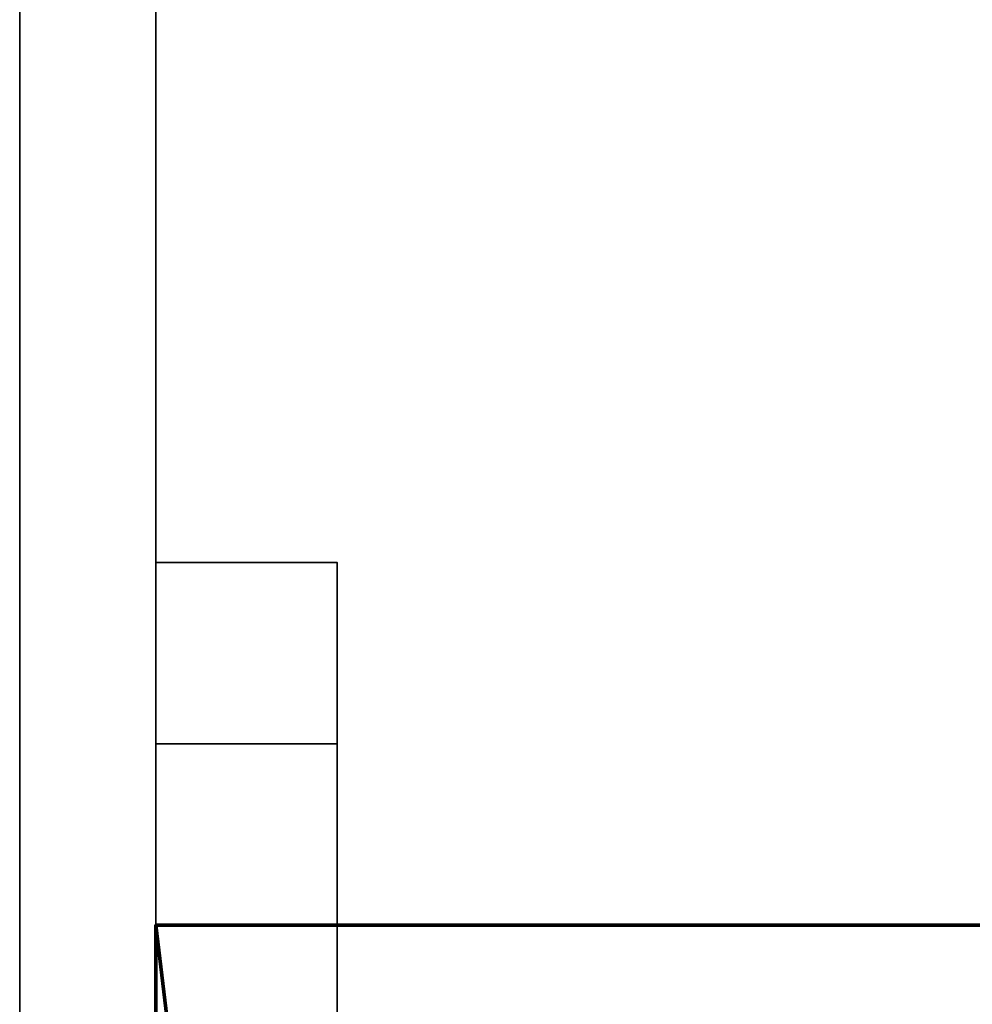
# Model space of a CAD drawing. Header units: millimetres. Extents: x -603 to 3703, y -115 to 193.
# Tile 411 of 656: x 1975 to 1986, y -7 to 3. Entities that reach past the tile are written whole.
import ezdxf

# ---------------------------------------------------------------- set-up
doc = ezdxf.new("R2010")
doc.units = ezdxf.units.MM
doc.layers.add('152', color=7, linetype='Continuous', true_color=0xffffff)

# ---------------------------------------------------------------- blocks, each defined once
blk = doc.blocks.new('UG_SURFACE_002')
at = {"layer": '152', "color": 252, "linetype": 'Continuous', "lineweight": 35}
for points in [[(2165, -18, 2212.25), (2165, 174.4, 2212.25), (835, 174.4, 2212.25), (835, -18, 2212.25)], [(985, -18, 2062.25), (985, 174.4, 2062.25), (2015, 174.4, 2062.25), (2015, -18, 2062.25)]]:
    blk.add_3dface(points, dxfattribs=at)
blk = doc.blocks.new('UG_SURFACE_101')
at = {"layer": '152', "color": 252, "linetype": 'Continuous', "lineweight": 35}
for points in [[(1023.5, -29.92, 2021.75), (1976.5, -29.92, 2021.75), (1976.5, 14.42, 2021.75), (1023.5, 14.42, 2021.75)], [(1025, -29.92, 2020.25), (1025, 14.42, 2020.25), (1975, 14.42, 2020.25), (1975, -29.92, 2020.25)], [(1976.5, 14.42, 2021.75), (1976.5, -29.92, 2021.75), (1975, -29.92, 2020.25), (1975, 14.42, 2020.25)]]:
    blk.add_3dface(points, dxfattribs=at)
blk = doc.blocks.new('UG_SURFACE_102')
at = {"layer": '152', "color": 252, "linetype": 'Continuous', "lineweight": 35}
for points in [[(1975, -29.92, 2020.25), (1975, 14.42, 2020.25), (1975, 14.42, -7.75), (1975, -29.92, -7.75)], [(1975, -29.92, -7.75), (1975, 14.42, -7.75), (1976.5, 14.42, -7.75), (1976.5, -29.92, -7.75)], [(1975, 14.42, 2020.25), (1975, -29.92, 2020.25), (1976.5, -29.92, 2021.75), (1976.5, 14.42, 2021.75)], [(1976.5, -29.92, 2021.75), (1976.5, -29.92, -7.75), (1976.5, 14.42, -7.75), (1976.5, 14.42, 2021.75)]]:
    blk.add_3dface(points, dxfattribs=at)
blk = doc.blocks.new('UG_SURFACE_103')
at = {"layer": '152', "color": 18, "linetype": 'Continuous', "lineweight": 70}
for points in [[(1976.5, -28.5, 309.25), (1976.5, -28.5, 344.25), (1976.5, -6.5, 344.25), (1976.5, -6.5, 309.25)], [(1976.5, -6.5, 344.25), (1994.5, -6.5, 344.25), (1994.5, -6.5, 309.25), (1976.5, -6.5, 309.25)], [(1976.5, -6.5, 309.25), (1994.5, -6.5, 309.25), (1994.5, -31.5, 309.25), (1979.5, -31.5, 309.25)], [(1976.5, -28.5, 309.25), (1976.5, -6.5, 309.25), (1979.5, -31.5, 309.25)], [(1994.5, -31.5, 344.25), (1994.5, -6.5, 344.25), (1976.5, -6.5, 344.25), (1976.5, -28.5, 344.25)]]:
    blk.add_3dface(points, dxfattribs=at)
blk = doc.blocks.new('UG_SURFACE_104')
at = {"layer": '152', "color": 252, "linetype": 'Continuous', "lineweight": 35}
for points in [[(1976.5, -27.5, 360.25), (1978.5, -27.5, 360.25), (1978.5, -2.5, 360.25), (1976.5, -2.5, 360.25)], [(1976.5, -2.5, 360.25), (1976.5, -2.5, 350.25), (1976.5, -4.5, 348.25), (1976.5, -7.5, 348.25)], [(1976.5, -7.5, 348.25), (1976.5, -27.5, 360.25), (1976.5, -2.5, 360.25)], [(1976.5, -2.5, 350.25), (1976.5, -2.5, 360.25), (1978.5, -2.5, 360.25), (1978.5, -2.5, 350.25)], [(1978.5, -2.5, 350.25), (1978.5, -4.5, 348.25), (1976.5, -4.5, 348.25), (1976.5, -2.5, 350.25)], [(1976.5, -27.5, 293.25), (1976.5, -2.5, 293.25), (1978.5, -2.5, 293.25), (1978.5, -27.5, 293.25)], [(1976.5, -2.5, 293.25), (1976.5, -27.5, 293.25), (1976.5, -7.5, 305.25)], [(1976.5, -7.5, 305.25), (1976.5, -4.5, 305.25), (1976.5, -2.5, 303.25), (1976.5, -2.5, 293.25)], [(1976.5, -2.5, 303.25), (1978.5, -2.5, 303.25), (1978.5, -2.5, 293.25), (1976.5, -2.5, 293.25)], [(1978.5, -4.5, 305.25), (1978.5, -2.5, 303.25), (1976.5, -2.5, 303.25), (1976.5, -4.5, 305.25)], [(1978.5, -2.5, 360.25), (1978.5, -27.5, 360.25), (1978.5, -7.5, 348.25)], [(1978.5, -7.5, 348.25), (1978.5, -4.5, 348.25), (1978.5, -2.5, 350.25), (1978.5, -2.5, 360.25)], [(1978.5, -2.5, 293.25), (1978.5, -2.5, 303.25), (1978.5, -4.5, 305.25), (1978.5, -7.5, 305.25)], [(1978.5, -7.5, 305.25), (1978.5, -27.5, 293.25), (1978.5, -2.5, 293.25)], [(1978.5, -4.5, 348.25), (1978.5, -7.5, 348.25), (1976.5, -7.5, 348.25), (1976.5, -4.5, 348.25)], [(1978.5, -7.5, 305.25), (1978.5, -4.5, 305.25), (1976.5, -4.5, 305.25), (1976.5, -7.5, 305.25)]]:
    blk.add_3dface(points, dxfattribs=at)
blk = doc.blocks.new('UG_SURFACE_109')
at = {"layer": '152', "color": 18, "linetype": 'Continuous', "lineweight": 70}
for points in [[(1976.5, -28.5, 1494.25), (1976.5, -28.5, 1529.25), (1976.5, -6.5, 1529.25), (1976.5, -6.5, 1494.25)], [(1976.5, -6.5, 1529.25), (1994.5, -6.5, 1529.25), (1994.5, -6.5, 1494.25), (1976.5, -6.5, 1494.25)], [(1976.5, -6.5, 1494.25), (1994.5, -6.5, 1494.25), (1994.5, -31.5, 1494.25), (1979.5, -31.5, 1494.25)], [(1976.5, -28.5, 1494.25), (1976.5, -6.5, 1494.25), (1979.5, -31.5, 1494.25)], [(1994.5, -31.5, 1529.25), (1994.5, -6.5, 1529.25), (1976.5, -6.5, 1529.25), (1976.5, -28.5, 1529.25)]]:
    blk.add_3dface(points, dxfattribs=at)
blk = doc.blocks.new('UG_SURFACE_110')
at = {"layer": '152', "color": 252, "linetype": 'Continuous', "lineweight": 35}
for points in [[(1976.5, -27.5, 1545.25), (1978.5, -27.5, 1545.25), (1978.5, -2.5, 1545.25), (1976.5, -2.5, 1545.25)], [(1976.5, -2.5, 1545.25), (1976.5, -2.5, 1535.25), (1976.5, -4.5, 1533.25), (1976.5, -7.5, 1533.25)], [(1976.5, -7.5, 1533.25), (1976.5, -27.5, 1545.25), (1976.5, -2.5, 1545.25)], [(1976.5, -2.5, 1535.25), (1976.5, -2.5, 1545.25), (1978.5, -2.5, 1545.25), (1978.5, -2.5, 1535.25)], [(1978.5, -2.5, 1535.25), (1978.5, -4.5, 1533.25), (1976.5, -4.5, 1533.25), (1976.5, -2.5, 1535.25)], [(1976.5, -27.5, 1478.25), (1976.5, -2.5, 1478.25), (1978.5, -2.5, 1478.25), (1978.5, -27.5, 1478.25)], [(1976.5, -2.5, 1478.25), (1976.5, -27.5, 1478.25), (1976.5, -7.5, 1490.25)], [(1976.5, -7.5, 1490.25), (1976.5, -4.5, 1490.25), (1976.5, -2.5, 1488.25), (1976.5, -2.5, 1478.25)], [(1976.5, -2.5, 1488.25), (1978.5, -2.5, 1488.25), (1978.5, -2.5, 1478.25), (1976.5, -2.5, 1478.25)], [(1978.5, -4.5, 1490.25), (1978.5, -2.5, 1488.25), (1976.5, -2.5, 1488.25), (1976.5, -4.5, 1490.25)], [(1978.5, -2.5, 1545.25), (1978.5, -27.5, 1545.25), (1978.5, -7.5, 1533.25)], [(1978.5, -7.5, 1533.25), (1978.5, -4.5, 1533.25), (1978.5, -2.5, 1535.25), (1978.5, -2.5, 1545.25)], [(1978.5, -2.5, 1478.25), (1978.5, -2.5, 1488.25), (1978.5, -4.5, 1490.25), (1978.5, -7.5, 1490.25)], [(1978.5, -7.5, 1490.25), (1978.5, -27.5, 1478.25), (1978.5, -2.5, 1478.25)], [(1978.5, -4.5, 1533.25), (1978.5, -7.5, 1533.25), (1976.5, -7.5, 1533.25), (1976.5, -4.5, 1533.25)], [(1978.5, -7.5, 1490.25), (1978.5, -4.5, 1490.25), (1976.5, -4.5, 1490.25), (1976.5, -7.5, 1490.25)]]:
    blk.add_3dface(points, dxfattribs=at)
blk = doc.blocks.new('UG_SURFACE_112')
at = {"layer": '152', "color": 18, "linetype": 'Continuous', "lineweight": 70}
for points in [[(1976.5, -28.5, 1744.25), (1976.5, -28.5, 1779.25), (1976.5, -6.5, 1779.25), (1976.5, -6.5, 1744.25)], [(1976.5, -6.5, 1779.25), (1994.5, -6.5, 1779.25), (1994.5, -6.5, 1744.25), (1976.5, -6.5, 1744.25)], [(1976.5, -6.5, 1744.25), (1994.5, -6.5, 1744.25), (1994.5, -31.5, 1744.25), (1979.5, -31.5, 1744.25)], [(1976.5, -28.5, 1744.25), (1976.5, -6.5, 1744.25), (1979.5, -31.5, 1744.25)], [(1994.5, -31.5, 1779.25), (1994.5, -6.5, 1779.25), (1976.5, -6.5, 1779.25), (1976.5, -28.5, 1779.25)]]:
    blk.add_3dface(points, dxfattribs=at)
blk = doc.blocks.new('UG_SURFACE_113')
at = {"layer": '152', "color": 252, "linetype": 'Continuous', "lineweight": 35}
for points in [[(1976.5, -27.5, 1795.25), (1978.5, -27.5, 1795.25), (1978.5, -2.5, 1795.25), (1976.5, -2.5, 1795.25)], [(1976.5, -2.5, 1795.25), (1976.5, -2.5, 1785.25), (1976.5, -4.5, 1783.25), (1976.5, -7.5, 1783.25)], [(1976.5, -7.5, 1783.25), (1976.5, -27.5, 1795.25), (1976.5, -2.5, 1795.25)], [(1976.5, -2.5, 1785.25), (1976.5, -2.5, 1795.25), (1978.5, -2.5, 1795.25), (1978.5, -2.5, 1785.25)], [(1978.5, -2.5, 1785.25), (1978.5, -4.5, 1783.25), (1976.5, -4.5, 1783.25), (1976.5, -2.5, 1785.25)], [(1976.5, -27.5, 1728.25), (1976.5, -2.5, 1728.25), (1978.5, -2.5, 1728.25), (1978.5, -27.5, 1728.25)], [(1976.5, -2.5, 1728.25), (1976.5, -27.5, 1728.25), (1976.5, -7.5, 1740.25)], [(1976.5, -7.5, 1740.25), (1976.5, -4.5, 1740.25), (1976.5, -2.5, 1738.25), (1976.5, -2.5, 1728.25)], [(1976.5, -2.5, 1738.25), (1978.5, -2.5, 1738.25), (1978.5, -2.5, 1728.25), (1976.5, -2.5, 1728.25)], [(1978.5, -4.5, 1740.25), (1978.5, -2.5, 1738.25), (1976.5, -2.5, 1738.25), (1976.5, -4.5, 1740.25)], [(1978.5, -2.5, 1795.25), (1978.5, -27.5, 1795.25), (1978.5, -7.5, 1783.25)], [(1978.5, -7.5, 1783.25), (1978.5, -4.5, 1783.25), (1978.5, -2.5, 1785.25), (1978.5, -2.5, 1795.25)], [(1978.5, -2.5, 1728.25), (1978.5, -2.5, 1738.25), (1978.5, -4.5, 1740.25), (1978.5, -7.5, 1740.25)], [(1978.5, -7.5, 1740.25), (1978.5, -27.5, 1728.25), (1978.5, -2.5, 1728.25)], [(1978.5, -4.5, 1783.25), (1978.5, -7.5, 1783.25), (1976.5, -7.5, 1783.25), (1976.5, -4.5, 1783.25)], [(1978.5, -7.5, 1740.25), (1978.5, -4.5, 1740.25), (1976.5, -4.5, 1740.25), (1976.5, -7.5, 1740.25)]]:
    blk.add_3dface(points, dxfattribs=at)

msp = doc.modelspace()

# ---------------------------------------------------------------- linework, layer by layer
at = {"layer": '152', "color": 252, "linetype": 'Continuous', "lineweight": 35, "true_color": 0x939598}
for p, q in [((1976.5, -29.92, 2021.75), (1976.5, 14.42, 2021.75)), ((1976.5, -29.92, -7.75), (1976.5, 14.42, -7.75)), ((1976.5, -29.92, 2021.75), (1976.5, 14.42, 2021.75)), ((1976.5, -2.5, 360.25), (1978.5, -2.5, 360.25)), ((1976.5, -27.5, 293.25), (1976.5, -2.5, 293.25)), ((1976.5, -2.5, 303.25), (1976.5, -2.5, 293.25)), ((1976.5, -4.5, 348.25), (1976.5, -2.5, 350.25)), ((1976.5, -2.5, 293.25), (1978.5, -2.5, 293.25)), ((1976.5, -2.5, 360.25), (1976.5, -2.5, 350.25)), ((1976.5, -2.5, 303.25), (1976.5, -4.5, 305.25)), ((1976.5, -2.5, 350.25), (1978.5, -2.5, 350.25)), ((1976.5, -27.5, 360.25), (1976.5, -2.5, 360.25)), ((1976.5, -2.5, 303.25), (1978.5, -2.5, 303.25)), ((1976.5, -4.5, 1533.25), (1976.5, -2.5, 1535.25)), ((1976.5, -2.5, 1488.25), (1976.5, -2.5, 1478.25)), ((1976.5, -2.5, 1535.25), (1978.5, -2.5, 1535.25)), ((1976.5, -27.5, 1478.25), (1976.5, -2.5, 1478.25)), ((1976.5, -2.5, 1545.25), (1976.5, -2.5, 1535.25)), ((1976.5, -2.5, 1545.25), (1978.5, -2.5, 1545.25)), ((1976.5, -2.5, 1488.25), (1976.5, -4.5, 1490.25)), ((1976.5, -2.5, 1488.25), (1978.5, -2.5, 1488.25)), ((1976.5, -2.5, 1478.25), (1978.5, -2.5, 1478.25)), ((1976.5, -27.5, 1545.25), (1976.5, -2.5, 1545.25)), ((1976.5, -4.5, 1783.25), (1976.5, -2.5, 1785.25)), ((1976.5, -2.5, 1738.25), (1976.5, -4.5, 1740.25)), ((1976.5, -27.5, 1795.25), (1976.5, -2.5, 1795.25)), ((1976.5, -2.5, 1795.25), (1978.5, -2.5, 1795.25)), ((1976.5, -2.5, 1795.25), (1976.5, -2.5, 1785.25)), ((1976.5, -2.5, 1738.25), (1976.5, -2.5, 1728.25)), ((1976.5, -2.5, 1785.25), (1978.5, -2.5, 1785.25)), ((1976.5, -2.5, 1738.25), (1978.5, -2.5, 1738.25)), ((1976.5, -27.5, 1728.25), (1976.5, -2.5, 1728.25)), ((1976.5, -2.5, 1728.25), (1978.5, -2.5, 1728.25)), ((1978.5, -2.5, 303.25), (1978.5, -2.5, 293.25)), ((1978.5, -2.5, 360.25), (1978.5, -2.5, 350.25)), ((1978.5, -27.5, 360.25), (1978.5, -2.5, 360.25)), ((1978.5, -4.5, 348.25), (1978.5, -2.5, 350.25)), ((1978.5, -27.5, 293.25), (1978.5, -2.5, 293.25)), ((1978.5, -2.5, 303.25), (1978.5, -4.5, 305.25)), ((1978.5, -27.5, 1545.25), (1978.5, -2.5, 1545.25)), ((1978.5, -2.5, 1545.25), (1978.5, -2.5, 1535.25)), ((1978.5, -4.5, 1533.25), (1978.5, -2.5, 1535.25)), ((1978.5, -2.5, 1488.25), (1978.5, -4.5, 1490.25)), ((1978.5, -27.5, 1478.25), (1978.5, -2.5, 1478.25)), ((1978.5, -2.5, 1488.25), (1978.5, -2.5, 1478.25)), ((1978.5, -2.5, 1738.25), (1978.5, -2.5, 1728.25)), ((1978.5, -2.5, 1738.25), (1978.5, -4.5, 1740.25)), ((1978.5, -4.5, 1783.25), (1978.5, -2.5, 1785.25)), ((1978.5, -2.5, 1795.25), (1978.5, -2.5, 1785.25)), ((1978.5, -27.5, 1728.25), (1978.5, -2.5, 1728.25)), ((1978.5, -27.5, 1795.25), (1978.5, -2.5, 1795.25)), ((1976.5, -4.5, 305.25), (1976.5, -7.5, 305.25)), ((1976.5, -7.5, 348.25), (1976.5, -4.5, 348.25)), ((1976.5, -4.5, 348.25), (1978.5, -4.5, 348.25)), ((1976.5, -4.5, 305.25), (1978.5, -4.5, 305.25)), ((1976.5, -4.5, 1490.25), (1978.5, -4.5, 1490.25)), ((1976.5, -7.5, 1533.25), (1976.5, -4.5, 1533.25)), ((1976.5, -4.5, 1490.25), (1976.5, -7.5, 1490.25)), ((1976.5, -4.5, 1533.25), (1978.5, -4.5, 1533.25)), ((1976.5, -4.5, 1740.25), (1976.5, -7.5, 1740.25)), ((1976.5, -7.5, 1783.25), (1976.5, -4.5, 1783.25)), ((1976.5, -4.5, 1740.25), (1978.5, -4.5, 1740.25)), ((1976.5, -4.5, 1783.25), (1978.5, -4.5, 1783.25)), ((1978.5, -7.5, 348.25), (1978.5, -4.5, 348.25)), ((1978.5, -4.5, 305.25), (1978.5, -7.5, 305.25)), ((1978.5, -7.5, 1533.25), (1978.5, -4.5, 1533.25)), ((1978.5, -4.5, 1490.25), (1978.5, -7.5, 1490.25)), ((1978.5, -7.5, 1783.25), (1978.5, -4.5, 1783.25)), ((1978.5, -4.5, 1740.25), (1978.5, -7.5, 1740.25))]:
    msp.add_line(p, q, dxfattribs=at)
at = {"layer": '152', "color": 252, "linetype": 'Continuous', "lineweight": 70, "true_color": 0x939598}
for p, q in [((1976.5, -6.5, 344.25), (1976.5, -6.5, 309.25)), ((1994.5, -6.5, 344.25), (1976.5, -6.5, 344.25)), ((1976.5, -28.5, 344.25), (1976.5, -6.5, 344.25)), ((1976.5, -28.5, 309.25), (1976.5, -6.5, 309.25)), ((1976.5, -6.5, 309.25), (1994.5, -6.5, 309.25)), ((1976.5, -6.5, 1529.25), (1976.5, -6.5, 1494.25)), ((1976.5, -28.5, 1494.25), (1976.5, -6.5, 1494.25)), ((1994.5, -6.5, 1529.25), (1976.5, -6.5, 1529.25)), ((1976.5, -28.5, 1529.25), (1976.5, -6.5, 1529.25)), ((1976.5, -6.5, 1494.25), (1994.5, -6.5, 1494.25)), ((1976.5, -6.5, 1744.25), (1994.5, -6.5, 1744.25)), ((1976.5, -6.5, 1779.25), (1976.5, -6.5, 1744.25)), ((1994.5, -6.5, 1779.25), (1976.5, -6.5, 1779.25)), ((1976.5, -28.5, 1779.25), (1976.5, -6.5, 1779.25)), ((1976.5, -28.5, 1744.25), (1976.5, -6.5, 1744.25))]:
    msp.add_line(p, q, dxfattribs=at)

# ---------------------------------------------------------------- block references
at = {"layer": '152', "color": 252, "linetype": 'Continuous', "lineweight": 35, "true_color": 0x939598}
for name in ['UG_SURFACE_002', 'UG_SURFACE_101', 'UG_SURFACE_102', 'UG_SURFACE_104', 'UG_SURFACE_110', 'UG_SURFACE_113']:
    msp.add_blockref(name, (0, 0), dxfattribs=at)
at = {"layer": '152', "color": 252, "linetype": 'Continuous', "lineweight": 70, "true_color": 0x939598}
for name in ['UG_SURFACE_103', 'UG_SURFACE_109', 'UG_SURFACE_112']:
    msp.add_blockref(name, (0, 0), dxfattribs=at)

doc.saveas('drawing.dxf')
